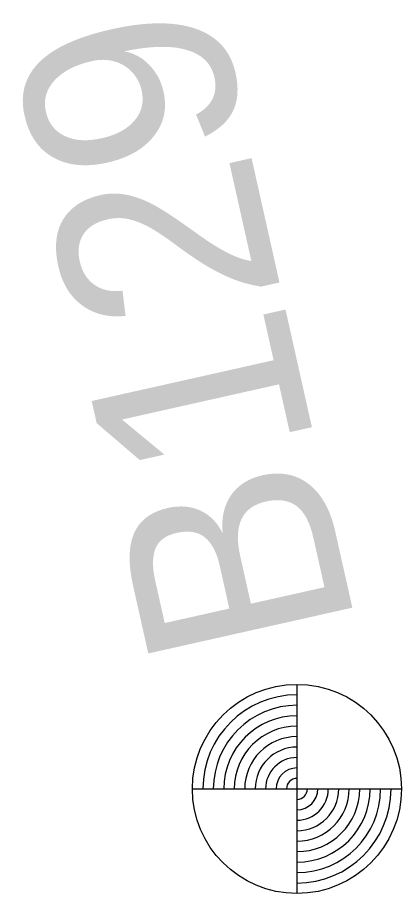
# Model space of a CAD drawing. Extents: x 311409 to 379449, y 121539 to 224848.
# Drawn here: x 355874.43 to 355892.79, y 200746.61 to 200788.48 of the extents above; entities that cross this region are included whole.
import ezdxf

# ---------------------------------------------------------------- set-up
doc = ezdxf.new("R2010")
doc.units = 0
doc.layers.add('E_SOIL_BORE2 [KAPUR_CADDS_LEVELS]', color=7, linetype='Continuous')
doc.layers.add('P_MARK', color=7, linetype='Continuous')

msp = doc.modelspace()

# ---------------------------------------------------------------- linework, layer by layer
at = {"layer": 'P_MARK'}
for p, q in [((355887.794, 200756.605), (355887.791, 200746.607)), ((355882.794, 200751.607), (355892.791, 200751.605))]:
    msp.add_line(p, q, dxfattribs=at)
msp.add_circle((355887.793, 200751.606), 4.999, dxfattribs=at)
for radius, start, end in [(4.499, 89.9869, 179.9869), (3.999, 89.9869, 179.9869), (3.499, 89.9869, 179.9869), (2.999, 89.9869, 179.9869), (2.499, 89.9869, 179.9869), (1.999, 89.9869, 179.9869), (1.5, 89.9869, 179.9869), (1, 89.9869, 179.9869), (0.5, 89.9869, 179.9869), (2.999, 269.9869, 359.9869), (2.499, 269.9869, 359.9869), (1.999, 269.9869, 359.9869), (1.5, 269.9869, 359.9869), (1, 269.9869, 359.9869), (0.5, 269.9869, 359.9869), (4.499, 269.9869, 359.9869), (3.999, 269.9869, 359.9869), (3.499, 269.9869, 359.9869)]:
    msp.add_arc((355887.793, 200751.606), radius, start, end, dxfattribs=at)

# ---------------------------------------------------------------- texts
at = {"layer": 'E_SOIL_BORE2 [KAPUR_CADDS_LEVELS]'}
msp.add_text('B129', height=10, rotation=102.6348, dxfattribs=at).set_placement((355890.681, 200759.198))

doc.saveas('drawing.dxf')
